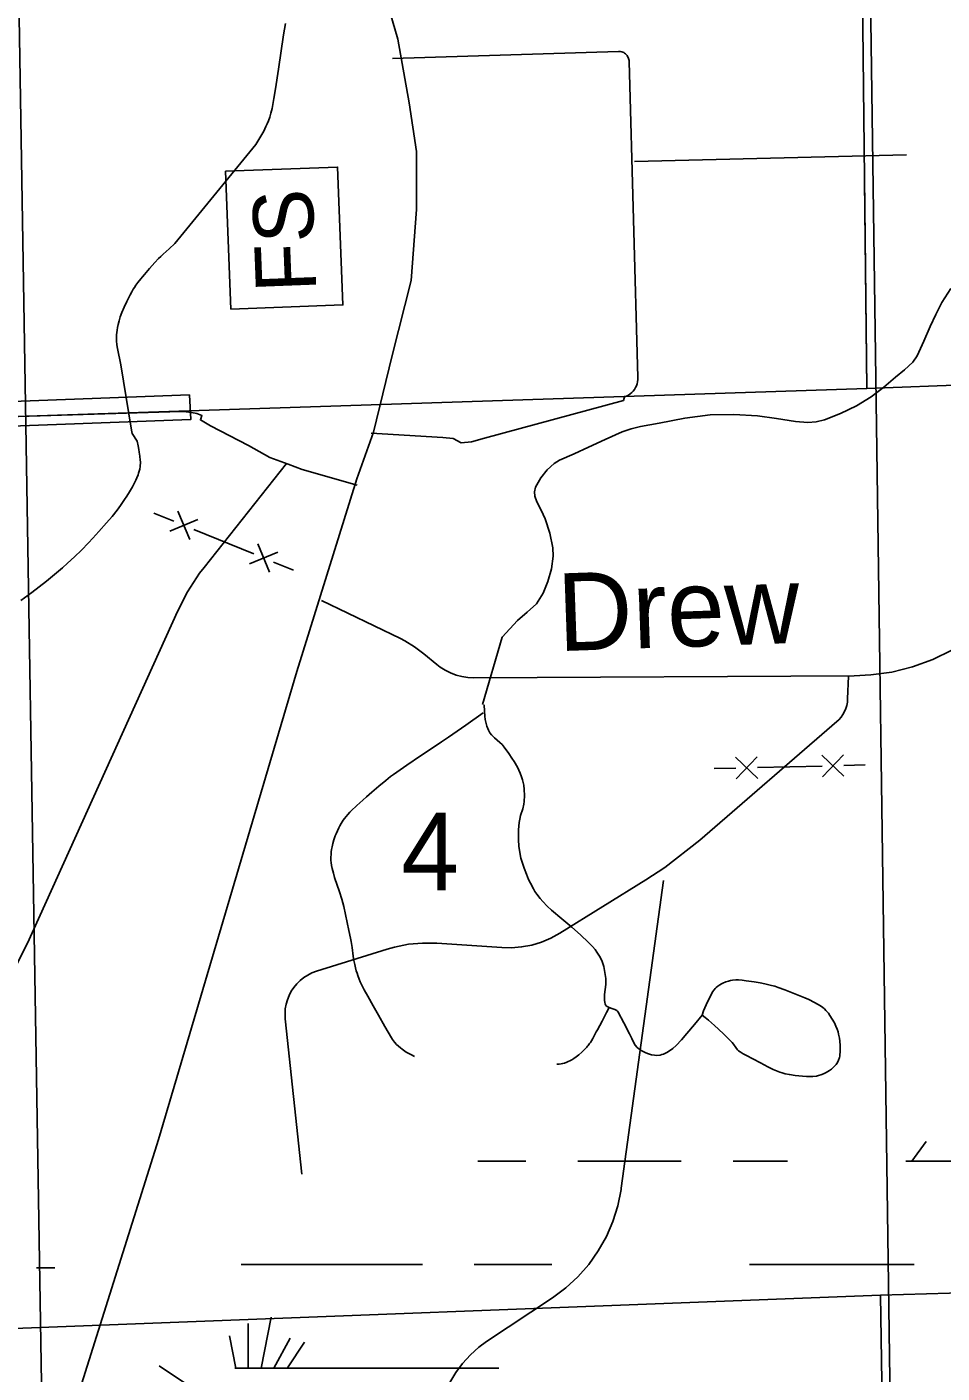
# Model space of a CAD drawing. Extents: x 2480962 to 2688785, y 277103 to 599240.
# Drawn here: x 2559931 to 2565234, y 491360 to 499162 of the extents above; entities that cross this region are included whole.
import ezdxf

# ---------------------------------------------------------------- set-up
doc = ezdxf.new("R2010")
doc.units = 0
for name, color, linetype in [('Culture', 7, 'Continuous'), ('Divided_Highway', 7, 'Continuous'), ('Level 31', 7, 'Continuous'), ('Local Roads Improved', 7, 'Continuous'), ('Local Roads Paved', 7, 'Continuous'), ('Local Roads Related Text', 7, 'Continuous'), ('Narrow River Creek and Branch and Slough', 7, 'Continuous'), ('National Forest', 7, 'Continuous'), ('Section Lines', 7, 'Continuous'), ('Section Numbers', 7, 'Continuous'), ('Swamps', 7, 'Continuous'), ('Township and Range lines', 7, 'Continuous'), ('Uninventoried Roads and Features', 7, 'Continuous'), ('US Routes Highway Center Lines', 7, 'Continuous')]:
    doc.layers.add(name, color=color, linetype=linetype)

msp = doc.modelspace()

# ---------------------------------------------------------------- linework, layer by layer
at = {"layer": 'Culture'}
msp.add_lwpolyline([(2561112.347, 497526.019), (2561081.619, 498325.429), (2561731.139, 498350.395), (2561761.867, 497550.985)], close=True, dxfattribs=at)
at = {"layer": 'Divided_Highway'}
msp.add_line((2560538.616, 459542.689), (2559790.472, 504995.814), dxfattribs=at)
at = {"layer": 'Level 31'}
msp.add_lwpolyline([(2560873.474, 497029.239), (2560881.358, 496887.225), (2554960.204, 496666.314), (2554968.089, 496808.328)], close=True, dxfattribs=at)
at = {"layer": 'Local Roads Improved'}
for p, q in [((2555143.091, 496759.091), (2560820.969, 496932.759)), ((2560994.974, 496849.406), (2561214.194, 496736.834)), ((2561525.795, 496596.59), (2561844.269, 496507.098)), ((2562094.809, 495617.2), (2561637.571, 495836.968)), ((2562306.967, 495466.662), (2562231.726, 495529.522)), ((2562231.726, 495529.522), (2562306.967, 495466.662)), ((2562306.967, 495466.662), (2562231.726, 495529.522)), ((2564725.782, 495401.752), (2562520.101, 495389.989))]:
    msp.add_line(p, q, dxfattribs=at)
for points in [[(2560820.969, 496932.759), (2560852.548, 496932.07), (2560883.882, 496928.086), (2560914.628, 496920.847), (2560944.448, 496910.434), (2560935.725, 496884.955), (2560994.974, 496849.406)], [(2561214.194, 496736.834), (2561338.616, 496665.735), (2561444.292, 496627.888), (2561525.795, 496596.59)], [(2562231.726, 495529.522), (2562177.735, 495570.025), (2562119.807, 495604.663), (2562094.809, 495617.2)], [(2565396.593, 495614.684), (2565291.486, 495549.221), (2565180.112, 495495.101), (2565063.691, 495452.921), (2564943.499, 495423.141), (2564820.852, 495406.087), (2564725.782, 495401.752)], [(2562520.101, 495389.989), (2562485.63, 495391.611), (2562451.517, 495396.828), (2562418.137, 495405.582), (2562385.854, 495417.777), (2562355.024, 495433.279), (2562325.982, 495451.92), (2562306.967, 495466.662)]]:
    msp.add_lwpolyline(points, dxfattribs=at)
at = {"layer": 'Local Roads Paved'}
for p, q in [((2562049.375, 498979.701), (2563358.586, 499020.665)), ((2563421.096, 498961.378), (2563471.51, 497130.389)), ((2565028.349, 498421.445), (2563452.245, 498381.945)), ((2563387.514, 496997.824), (2562582.612, 496779.073)), ((2562341.895, 496782.779), (2561925.177, 496807.932))]:
    msp.add_line(p, q, dxfattribs=at)
for points in [[(2563358.586, 499020.665), (2563364.967, 499020.493), (2563371.295, 499019.654), (2563377.501, 499018.159), (2563383.517, 499016.025), (2563389.276, 499013.272), (2563394.716, 499009.932), (2563399.778, 499006.042), (2563404.404, 499001.644), (2563408.546, 498996.787), (2563412.158, 498991.523), (2563415.199, 498985.911), (2563417.637, 498980.012), (2563419.445, 498973.89), (2563420.604, 498967.612), (2563421.096, 498961.378)], [(2563471.51, 497130.389), (2563471.208, 497118.253), (2563469.639, 497106.216), (2563466.821, 497094.408), (2563462.784, 497082.959), (2563457.574, 497071.995), (2563451.244, 497061.636), (2563443.867, 497051.994), (2563435.522, 497043.177), (2563426.302, 497035.28), (2563416.306, 497028.391), (2563405.646, 497022.584), (2563394.436, 497017.924), (2563387.514, 496997.824)], [(2562582.612, 496779.073), (2562507.514, 496758.013), (2562447.134, 496751.449), (2562400.609, 496776.908), (2562341.895, 496782.779)]]:
    msp.add_lwpolyline(points, dxfattribs=at)
at = {"layer": 'Narrow River Creek and Branch and Slough'}
for points in [[(2561429.502, 499182.217), (2561418.133, 499116.362), (2561389.475, 498918.026), (2561370.902, 498804.151), (2561361.241, 498747.265), (2561351.002, 498690.432), (2561348.092, 498676.409), (2561344.877, 498663.384), (2561337.672, 498639.27), (2561330.224, 498618.497), (2561322.924, 498600.566), (2561316.002, 498585.061), (2561302.851, 498558.333), (2561292.264, 498538.621), (2561275.497, 498509.577), (2561258.022, 498481.143)], [(2561258.022, 498481.143), (2560787.864, 497907.793), (2560754.001, 497876.957), (2560720.434, 497845.74), (2560705.962, 497831.824), (2560693.616, 497819.368), (2560672.572, 497797.046), (2560641.868, 497762.666), (2560611.435, 497727.761), (2560599.771, 497714.182), (2560589.942, 497702.282), (2560573.509, 497681.113), (2560561.758, 497664.685), (2560553.23, 497651.907), (2560546.977, 497642.004), (2560537.805, 497626.542), (2560528.851, 497610.235), (2560509.174, 497571.453), (2560493.488, 497537.424), (2560481.239, 497507.584), (2560471.849, 497481.431), (2560464.786, 497458.516), (2560459.579, 497438.445), (2560455.828, 497420.869), (2560453.203, 497405.481), (2560450.188, 497378.534), (2560449.336, 497358.309), (2560449.538, 497343.135), (2560451.269, 497320.365), (2560454.809, 497297.589), (2560474.237, 497202.908), (2560536.275, 496824.249), (2560540.528, 496805.369), (2560568.983, 496761.26)], [(2565284.268, 497645.599), (2565232.573, 497564.47), (2565198.569, 497495.558), (2565166.189, 497426.113), (2565129.449, 497340.558), (2565089.768, 497255.919), (2565064.573, 497220.139), (2565016.608, 497174.719), (2564965.01, 497132.39), (2564895.941, 497074.223), (2564824.228, 497019.141), (2564738.41, 496965.836), (2564646.201, 496921.085), (2564552.564, 496885.3), (2564504.998, 496874.301), (2564456.817, 496870.33), (2564384.163, 496875.519), (2564275.066, 496893.494), (2564165.563, 496907.541), (2564028.062, 496915.259), (2563890.687, 496913.369), (2563742.734, 496893.805), (2563595.56, 496866.072), (2563485.799, 496846.251), (2563431.868, 496833.413), (2563379.762, 496814.864), (2563282.546, 496771.262), (2563185.712, 496727.086), (2563101.757, 496688.842), (2563017.899, 496650.315), (2562986.265, 496631.93), (2562945.483, 496594.987), (2562908.636, 496548.164), (2562878.947, 496495.109), (2562872.136, 496468.203), (2562873.42, 496442.007), (2562885.072, 496409.381), (2562910.713, 496360.872), (2562933.732, 496311.107), (2562960.428, 496227.7), (2562978.813, 496143.002), (2562980.892, 496094.394), (2562971.092, 496020.633), (2562950.378, 495947.245), (2562923.175, 495879.81), (2562883.818, 495819.44), (2562828.991, 495770.414), (2562774.467, 495722.565), (2562685.444, 495625.39), (2562570.014, 495235.564)], [(2560568.983, 496761.26), (2560574.563, 496733.756), (2560578.359, 496713.02), (2560580.95, 496697.437), (2560584.366, 496674.058), (2560587.151, 496650.731), (2560587.864, 496640.872), (2560587.969, 496631.648), (2560587.594, 496623.02), (2560586.848, 496614.949), (2560584.484, 496599.868), (2560581.46, 496586.733), (2560578.149, 496575.292), (2560574.787, 496565.324), (2560567.971, 496547.986), (2560562.177, 496535.078), (2560552.587, 496515.884), (2560542.161, 496496.91), (2560525.124, 496467.915), (2560509.953, 496443.515), (2560496.435, 496422.816), (2560472.118, 496387.818), (2560453.234, 496362.389), (2560423.675, 496325.157), (2560392.4, 496288.511), (2560346.984, 496237.316), (2560312.679, 496199.457), (2560286.62, 496171.452), (2560246.719, 496130.204), (2560205.483, 496090.028), (2560166.163, 496053.714), (2560136.277, 496027.065), (2560090.681, 495988.01), (2560044.01, 495950.036), (2559960.007, 495884.713), (2559896.26, 495836.961)], [(2562579.796, 495232.599), (2562581.734, 495195.599), (2562584.051, 495167.936), (2562586.905, 495147.297), (2562589.94, 495131.906), (2562596.332, 495108.999), (2562605.429, 495086.356), (2562614.11, 495071.276), (2562623.192, 495059.522), (2562641.373, 495041.193), (2562670.645, 495015.757), (2562684.533, 495002.401), (2562696.909, 494987.657), (2562722.61, 494951.826), (2562741.096, 494924.686), (2562754.312, 494903.82), (2562772.79, 494871.162), (2562789.271, 494836.198), (2562796.954, 494816.042), (2562802.453, 494798.244), (2562809.483, 494766.865), (2562812.72, 494743.251), (2562814.566, 494707.928), (2562813.133, 494673.005), (2562811.015, 494657.745), (2562804.362, 494631.125), (2562791.877, 494591.23), (2562786.663, 494571.217), (2562783.463, 494551.112), (2562780.188, 494507.973), (2562778.987, 494475.181), (2562779.08, 494450.497), (2562781.241, 494413.554), (2562786.371, 494377.004), (2562793.506, 494344.821), (2562800.114, 494321.082), (2562811.836, 494285.912), (2562825.465, 494251.016), (2562838.315, 494220.899), (2562848.498, 494198.841), (2562865.473, 494166.728), (2562875.038, 494151.159), (2562885.514, 494135.943), (2562905.208, 494110.529), (2562920.757, 494092.416), (2562945.379, 494066.653), (2562971.623, 494042.429), (2563030.571, 493993.24), (2563089.517, 493944.184), (2563138.287, 493900.845), (2563186.103, 493856.128), (2563208.47, 493832.979), (2563223.788, 493814.528), (2563234.43, 493799.969), (2563248.991, 493776.814), (2563261.823, 493751.879), (2563267.124, 493738.993), (2563273.889, 493716.166), (2563280.084, 493681.51), (2563284.716, 493646.723), (2563285.998, 493628.426), (2563285.323, 493612.244), (2563278.132, 493555.11), (2563277.1, 493540.884), (2563277.665, 493519.731), (2563279.244, 493509.269), (2563281.901, 493498.905), (2563284.065, 493493.976), (2563290.418, 493486.674), (2563297.919, 493481.916), (2563313.778, 493475.842), (2563338.719, 493467.461), (2563349.151, 493461.386), (2563353.341, 493457.43), (2563356.651, 493452.693), (2563389.966, 493390.307), (2563422.159, 493327.159), (2563435.606, 493298.361), (2563449.542, 493269.578), (2563455.014, 493260.815), (2563466.985, 493247.486), (2563477.554, 493238.891), (2563495.15, 493227.712), (2563513.815, 493217.908), (2563526.473, 493212.275), (2563549.87, 493205.059), (2563567.907, 493202.163), (2563581.4, 493201.581), (2563601.123, 493203.524), (2563610.575, 493205.863), (2563619.646, 493209.173), (2563639.393, 493218.558), (2563653.844, 493226.751), (2563674.371, 493241.043), (2563692.81, 493257.929), (2563724.55, 493292.4), (2563755.057, 493327.606), (2563799.451, 493380.844), (2563843.101, 493434.672)], [(2562573.901, 495186.591), (2562473.754, 495116.009), (2562373.607, 495045.427), (2562333.469, 495017.816), (2562272.54, 494977.454), (2562211.606, 494937.09), (2562132.832, 494883.599), (2562093.719, 494856.448), (2562054.886, 494828.844), (2562038.642, 494816.807), (2562010.888, 494794.91), (2561970.235, 494760.825), (2561929.776, 494726.421), (2561899.203, 494700.318), (2561876.638, 494680.43), (2561843.199, 494650.018), (2561810.036, 494618.811), (2561802.879, 494611.749), (2561790.177, 494598.025), (2561779.789, 494585.511), (2561771.22, 494574.179), (2561764.098, 494563.976), (2561752.42, 494545.488), (2561744.263, 494531.103), (2561738.455, 494520.028), (2561730.198, 494502.963), (2561722.432, 494485.366), (2561717.476, 494473.098), (2561709.272, 494449.778), (2561703.322, 494429.112), (2561699.112, 494410.895), (2561696.226, 494394.897), (2561694.336, 494380.882), (2561693.184, 494368.628), (2561692.337, 494347.25), (2561692.714, 494331.318), (2561693.587, 494319.449), (2561695.873, 494301.814), (2561699.368, 494284.424), (2561706.605, 494256.818), (2561713.796, 494232.763), (2561741.784, 494148.773), (2561755.168, 494106.553), (2561761.155, 494085.301), (2561766.461, 494063.923), (2561787.123, 493972.096), (2561797.041, 493926.029), (2561806.524, 493879.899), (2561809.986, 493860.92), (2561814.912, 493827.517), (2561821.522, 493777.254), (2561825.395, 493752.19), (2561830.21, 493727.259), (2561834.778, 493708.124), (2561839.365, 493691.538), (2561843.819, 493677.153), (2561848.042, 493664.671), (2561856.142, 493643.078), (2561862.791, 493627.104), (2561873.645, 493603.526), (2561885.505, 493580.439), (2561905.649, 493543.611), (2561936.29, 493488.774), (2561967.213, 493434.074), (2562004.73, 493368.566), (2562023.854, 493335.988), (2562043.373, 493303.447), (2562049.254, 493294.329), (2562055.205, 493286.067), (2562061.146, 493278.571), (2562073.148, 493265.167), (2562084.48, 493254.135), (2562094.951, 493245.013), (2562104.486, 493237.436), (2562113.079, 493231.116), (2562128.588, 493220.749), (2562140.533, 493213.552), (2562158.801, 493203.684), (2562177.291, 493194.922)], [(2563843.101, 493434.672), (2563851.817, 493459.136), (2563867.007, 493494.91), (2563883.776, 493530.366), (2563895.143, 493552.964), (2563904.596, 493569.021), (2563912.721, 493580.435), (2563919.613, 493588.588), (2563925.323, 493594.451), (2563934.896, 493602.808), (2563945.847, 493610.596), (2563955.272, 493616.224), (2563964.147, 493620.824), (2563980.872, 493627.802), (2563995.578, 493632.294), (2564008.484, 493635.113), (2564019.795, 493636.81), (2564039.604, 493638.263), (2564054.447, 493638.27), (2564076.641, 493636.902), (2564098.693, 493634.335), (2564145.206, 493627.652), (2564180.115, 493621.794), (2564206.268, 493616.638), (2564245.387, 493607.239), (2564264.872, 493601.629), (2564284.293, 493595.307), (2564323.801, 493581.084), (2564381.41, 493558.532), (2564438.548, 493534.63), (2564461.768, 493524.423), (2564495.788, 493507.857), (2564512.528, 493498.675), (2564529.147, 493488.69), (2564542.383, 493479.399), (2564552.961, 493470.427), (2564561.54, 493461.97), (2564575.255, 493445.916), (2564584.657, 493432.918), (2564597.731, 493412.066), (2564610.063, 493389.809), (2564619.401, 493370.483), (2564626.237, 493353.359), (2564631.248, 493338.252), (2564634.922, 493324.966), (2564639.842, 493301.633), (2564642.344, 493284.123), (2564644.337, 493257.961), (2564644.401, 493232.074), (2564643.747, 493218.973), (2564642.642, 493207.576), (2564641.101, 493197.67), (2564639.203, 493189.063), (2564634.362, 493174.163), (2564629.217, 493163.146), (2564624.369, 493154.984), (2564620.118, 493148.925), (2564612.666, 493139.945), (2564603.815, 493131.103), (2564592.766, 493121.603), (2564582.391, 493113.733), (2564572.65, 493107.218), (2564563.504, 493101.829), (2564546.324, 493093.479), (2564531.259, 493087.894), (2564518.052, 493084.197), (2564506.476, 493081.788), (2564486.178, 493079.208), (2564470.922, 493078.448), (2564447.988, 493078.819), (2564424.996, 493080.531), (2564382.192, 493085.235), (2564349.84, 493090.221), (2564325.672, 493095.233), (2564307.7, 493099.899), (2564294.35, 493103.989), (2564274.595, 493111.192), (2564255.244, 493119.831), (2564225.19, 493134.959), (2564181.445, 493157.902), (2564137.967, 493181.144), (2564100.338, 493201.019), (2564081.689, 493211.255), (2564063.305, 493222.081), (2564055.045, 493228.135), (2564048.602, 493234.309), (2564038.554, 493246.501), (2564024.655, 493266.169), (2564017.398, 493275.707), (2564009.42, 493284.484), (2563969.353, 493323.578), (2563939.019, 493352.619), (2563915.891, 493374.013), (2563880.263, 493405.137), (2563861.903, 493420.134), (2563843.101, 493434.672)], [(2563307.202, 493483.263), (2563290.205, 493449.722), (2563263.691, 493399.972), (2563236.824, 493350.359), (2563230.036, 493337.357), (2563218.691, 493314.933), (2563209.873, 493298.327), (2563202.66, 493285.955), (2563196.733, 493276.707), (2563191.923, 493269.783), (2563184.006, 493259.405), (2563179.688, 493254.216), (2563175.105, 493249.025), (2563165.444, 493238.698), (2563146.613, 493220.217), (2563129.484, 493205.22), (2563114.093, 493193.192), (2563100.379, 493183.635), (2563088.235, 493176.1), (2563077.525, 493170.2), (2563068.11, 493165.608), (2563059.85, 493162.052), (2563045.38, 493156.933), (2563034.543, 493154.075), (2563026.439, 493152.516), (2563014.348, 493151.164), (2563002.362, 493151.059)]]:
    msp.add_lwpolyline(points, dxfattribs=at)
at = {"layer": 'National Forest'}
msp.add_line((2564631.794, 513006.26), (2565361.705, 460060.464), dxfattribs=at)
at = {"layer": 'Section Lines'}
for p, q in [((2564798.394, 497066.643), (2564738.471, 502360.679)), ((2564877.638, 491811.023), (2570187.202, 491976.982)), ((2559582.941, 491607.864), (2564877.638, 491811.023))]:
    msp.add_line(p, q, dxfattribs=at)
at = {"layer": 'Swamps'}
for p, q in [((2564798.395, 497066.644), (2564784.766, 498270.736)), ((2563122.784, 492588.876), (2563722.783, 492588.885)), ((2561172.796, 491988.847), (2562222.794, 491988.863)), ((2562522.793, 491988.868), (2562972.792, 491988.875)), ((2564622.788, 491988.901), (2565072.787, 491988.908)), ((2564877.638, 491811.023), (2564900.419, 490177.331)), ((2561213.746, 491647.41), (2561213.75, 491388.849)), ((2561346.651, 491683.658), (2561287.714, 491388.955)), ((2561455.392, 491562.838), (2561361.386, 491388.251)), ((2561539.968, 491538.675), (2561440.65, 491389.695))]:
    msp.add_line(p, q, dxfattribs=at)
for points in [[(2565058.239, 492588.408), (2565142.016, 492702.109)], [(2562544.542, 492588.867), (2562822.785, 492588.871)], [(2564022.782, 492588.89), (2564338.889, 492588.895)], [(2565024.506, 492588.906), (2565372.779, 492588.911)], [(2559985.957, 491969.899), (2560091.929, 491969.901)], [(2564118.279, 491988.893), (2564622.788, 491988.901)], [(2561105.007, 491574.915), (2561142.218, 491388.87)], [(2561135.246, 491388.848), (2562664.703, 491388.872)]]:
    msp.add_lwpolyline(points, dxfattribs=at)
at = {"layer": 'Township and Range lines'}
for p, q in [((2564798.395, 497066.644), (2570084.274, 497263.708)), ((2564798.394, 497066.643), (2559603.69, 496894.703))]:
    msp.add_line(p, q, dxfattribs=at)
at = {"layer": 'Uninventoried Roads and Features'}
for p, q in [((2560957.806, 496030.02), (2561434.45, 496632.551)), ((2560666.175, 496344.431), (2560781.893, 496297.163)), ((2560805.527, 496355.022), (2560873.977, 496192.036)), ((2560921.245, 496307.754), (2560758.259, 496239.304)), ((2560897.611, 496249.895), (2561244.766, 496108.09)), ((2561268.4, 496165.949), (2561336.85, 496002.963)), ((2561384.118, 496118.681), (2561221.132, 496050.231)), ((2561360.484, 496060.822), (2561476.203, 496013.554)), ((2559933.752, 493852.008), (2560802.355, 495774.645)), ((2564691.461, 495399.811), (2564687.006, 495267.072)), ((2564624.307, 495135.758), (2563831.032, 494449.172)), ((2564037.884, 494928.982), (2564165.87, 494807.041)), ((2564162.848, 494932.005), (2564040.907, 494804.019)), ((2564537.738, 494941.073), (2564665.724, 494819.132)), ((2564662.701, 494944.096), (2564540.761, 494816.11)), ((2563914.432, 494863.478), (2564039.395, 494866.5)), ((2564164.359, 494869.523), (2564539.249, 494878.591)), ((2564664.213, 494881.614), (2564789.176, 494884.637)), ((2563517.499, 494218.525), (2563019.772, 493909.887)), ((2563374.915, 492431.718), (2563620.013, 494214.488)), ((2559481.829, 492959.123), (2559933.752, 493852.008)), ((2562017.478, 493816.97), (2561608.173, 493688.621)), ((2562682.268, 493825.882), (2562305.589, 493851.226)), ((2561427.789, 493413.782), (2561523.037, 492512.667)), ((2562594.93, 491542.349), (2562976.721, 491796.571)), ((2561751.173, 490699.758), (2560696.611, 491402.67))]:
    msp.add_line(p, q, dxfattribs=at)
for points in [[(2560802.355, 495774.645), (2560861.123, 495888.445), (2560931.463, 495995.479), (2560957.806, 496030.02)], [(2564687.006, 495267.072), (2564685.374, 495248.12), (2564681.77, 495229.443), (2564676.233, 495211.244), (2564668.824, 495193.724), (2564659.625, 495177.075), (2564648.735, 495161.478), (2564636.275, 495147.105), (2564624.307, 495135.758)], [(2563831.032, 494449.172), (2563627.751, 494291.057), (2563517.499, 494218.525)], [(2563019.772, 493909.887), (2562967.668, 493881.239), (2562912.854, 493858.195), (2562855.932, 493841.006), (2562797.526, 493829.861), (2562738.273, 493824.882), (2562682.268, 493825.882)], [(2562305.589, 493851.226), (2562223.279, 493852.446), (2562141.291, 493845.055), (2562060.525, 493829.135), (2562017.478, 493816.97)], [(2561608.173, 493688.621), (2561582.72, 493679.15), (2561558.397, 493667.071), (2561535.47, 493652.514), (2561514.19, 493635.642), (2561494.79, 493616.638), (2561477.483, 493595.71), (2561462.459, 493573.088), (2561449.881, 493549.017), (2561439.888, 493523.766), (2561432.59, 493497.607), (2561428.065, 493470.829), (2561426.366, 493443.725), (2561427.507, 493416.592), (2561427.789, 493413.782)], [(2562976.721, 491796.571), (2563053.331, 491853.587), (2563123.562, 491918.3), (2563186.644, 491989.998), (2563241.884, 492067.898), (2563288.68, 492151.146), (2563326.519, 492238.828), (2563354.984, 492329.986), (2563373.765, 492423.619), (2563374.915, 492431.718)], [(2562311.894, 490983.452), (2562312.33, 491050.068), (2562319.727, 491116.274), (2562334.004, 491181.344), (2562355.004, 491244.566), (2562382.498, 491305.245), (2562416.183, 491362.718), (2562455.693, 491416.356), (2562500.592, 491465.57), (2562550.389, 491509.821), (2562594.93, 491542.349)]]:
    msp.add_lwpolyline(points, dxfattribs=at)
at = {"layer": 'US Routes Highway Center Lines'}
msp.add_lwpolyline([(2560052.595, 490675.179), (2560692.521, 492714.265), (2561495.14, 495425.817), (2561842.219, 496542.976), (2561939.835, 496814.131), (2562048.297, 497258.825), (2562156.759, 497692.673), (2562189.297, 498104.829), (2562189.297, 498441.062), (2562145.912, 498723.063), (2562080.835, 499091.834), (2561831.372, 499948.684), (2561560.217, 500762.149), (2561191.446, 501966.078), (2560974.522, 502616.85), (2560920.291, 502855.467), (2560497.289, 504200.396), (2559835.671, 506347.945), (2559315.053, 508007.414), (2559033.052, 508940.188), (2558512.434, 510632.196), (2557850.815, 512779.744), (2557308.505, 514460.906)], dxfattribs=at)

# ---------------------------------------------------------------- texts
at = {"layer": 'Culture'}
msp.add_text('FS', height=350, rotation=92.2012389, dxfattribs=at).set_placement((2561608.241, 497630.607))
at = {"layer": 'Local Roads Related Text'}
msp.add_text('Drew', height=450, rotation=2, dxfattribs=at).set_placement((2563012.248, 495544.005))
at = {"layer": 'Section Numbers'}
msp.add_text('4', height=450, rotation=359.9794, dxfattribs=at).set_placement((2562099.29, 494158.895))

doc.saveas('drawing.dxf')
